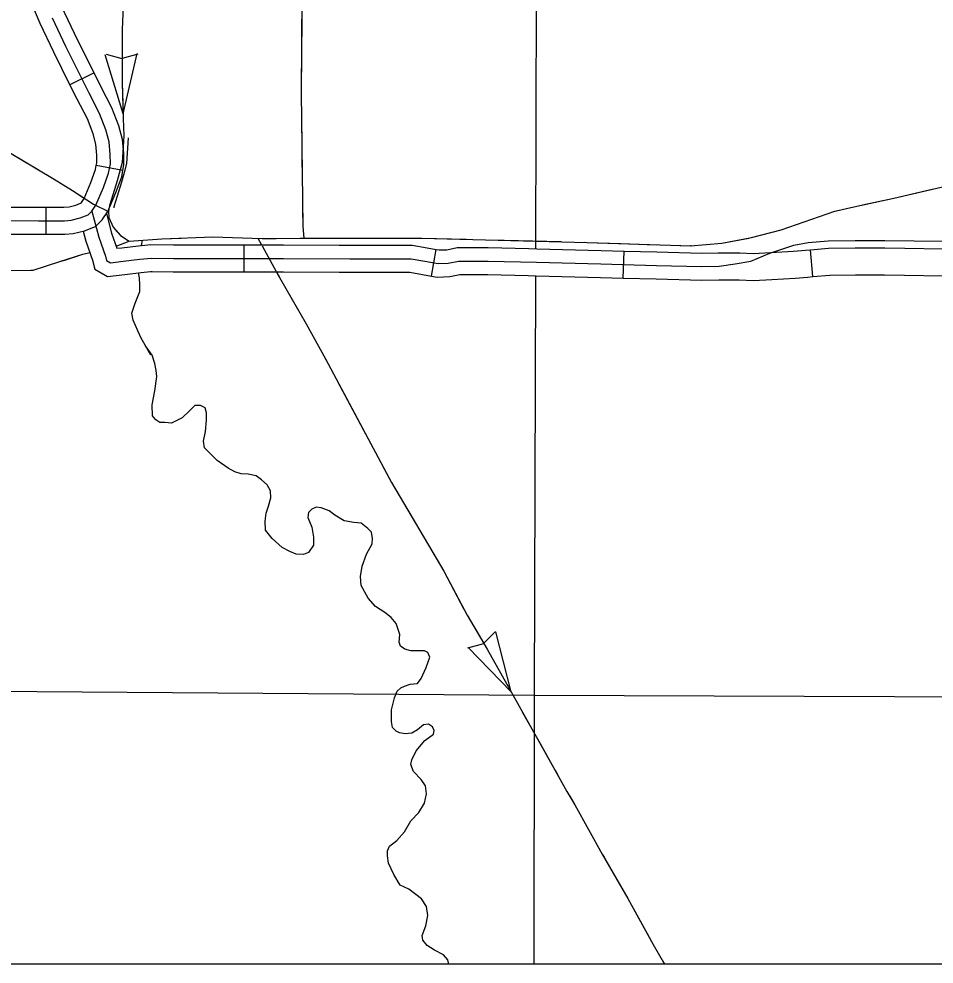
# Model space of a CAD drawing. Extents: x 813775 to 1157140, y 1757555 to 1979907.
# Drawn here: x 1000900 to 1011071, y 1798155 to 1808662 of the extents above; entities that cross this region are included whole.
import ezdxf

# ---------------------------------------------------------------- set-up
doc = ezdxf.new("R2010")
doc.units = 0
for name, color, linetype in [('Level 31', 7, 'Continuous'), ('Level 32', 7, 'Continuous'), ('Level 35', 7, 'Continuous'), ('Level 43', 7, 'Continuous'), ('Level 45', 7, 'Continuous'), ('Level 5', 7, 'Continuous'), ('R_Draft', 7, 'Continuous')]:
    doc.layers.add(name, color=color, linetype=linetype)

msp = doc.modelspace()

# ---------------------------------------------------------------- linework, layer by layer
at = {"layer": 'Level 31'}
msp.add_lwpolyline([(1000744, 1806421), (1001116, 1806419), (1001405, 1806419), (1001481, 1806424), (1001581, 1806450), (1001668, 1806484), (1001710, 1806526), (1001756, 1806593), (1001838, 1806787), (1001897, 1806948), (1001916, 1807052), (1001914, 1807156), (1001901, 1807296), (1001866, 1807428), (1001797, 1807611), (1001680, 1807837), (1001421, 1808357), (1001271, 1808671)], dxfattribs=at)
at = {"layer": 'Level 32'}
for p, q in [((1001735, 1808063), (1001466, 1807929)), ((1002055, 1806978), (1001760, 1807033)), ((1001203, 1806269), (1001203, 1806569))]:
    msp.add_line(p, q, dxfattribs=at)
for points in [[(1001466, 1807929), (1001286, 1808291), (1001134, 1808610), (1001033, 1808857), (1001020, 1808929)], [(1001735, 1808063), (1001556, 1808423), (1001408, 1808732), (1001322, 1808942), (1001314, 1808984)], [(1002055, 1806978), (1002067, 1807040), (1002064, 1807165), (1002049, 1807322), (1002009, 1807474), (1001934, 1807673), (1001813, 1807905), (1001735, 1808063)], [(1001760, 1807033), (1001766, 1807064), (1001764, 1807148), (1001753, 1807269), (1001723, 1807383), (1001660, 1807550), (1001546, 1807769), (1001466, 1807929)], [(1001203, 1806569), (1001400, 1806569), (1001457, 1806572), (1001534, 1806592), (1001584, 1806613), (1001594, 1806622), (1001623, 1806665), (1001699, 1806842), (1001752, 1806987), (1001760, 1807033)], [(1001203, 1806269), (1001409, 1806269), (1001504, 1806275), (1001628, 1806307), (1001751, 1806356), (1001826, 1806429), (1001888, 1806521), (1001978, 1806732), (1002042, 1806908), (1002055, 1806978)], [(1000150, 1806580), (1000288, 1806578), (1000746, 1806571), (1001116, 1806569), (1001203, 1806569)], [(1000145, 1806280), (1000284, 1806278), (1000743, 1806271), (1001115, 1806269), (1001203, 1806269)]]:
    msp.add_lwpolyline(points, dxfattribs=at)
at = {"layer": 'Level 35'}
for points in [[(1002263, 1806144), (1002273, 1806201)], [(1002364, 1804923), (1002258, 1805112), (1002220, 1805193), (1002171, 1805313), (1002155, 1805392), (1002190, 1805503), (1002242, 1805631), (1002242, 1805705), (1002239, 1805784), (1002227, 1805838)], [(1003640, 1802977), (1003638, 1803080), (1003649, 1803167), (1003673, 1803246), (1003701, 1803338), (1003695, 1803415), (1003660, 1803483), (1003597, 1803537), (1003535, 1803583), (1003448, 1803602), (1003369, 1803605), (1003301, 1803627), (1003225, 1803668), (1003103, 1803755), (1003046, 1803809), (1002964, 1803893), (1002950, 1803967), (1002972, 1804074), (1002983, 1804202), (1002983, 1804284), (1002969, 1804338), (1002918, 1804365), (1002853, 1804365), (1002790, 1804303), (1002714, 1804229), (1002594, 1804169), (1002521, 1804175), (1002467, 1804175), (1002420, 1804205), (1002385, 1804248), (1002380, 1804371), (1002410, 1804526), (1002431, 1804686), (1002426, 1804754), (1002412, 1804830), (1002382, 1804923), (1002306, 1805029)], [(1004968, 1802063), (1004863, 1802131), (1004781, 1802224), (1004705, 1802362), (1004697, 1802463), (1004713, 1802580), (1004762, 1802711), (1004825, 1802828), (1004828, 1802885), (1004817, 1802955), (1004776, 1802999), (1004703, 1803056), (1004621, 1803064), (1004515, 1803083), (1004409, 1803146), (1004347, 1803195), (1004257, 1803227), (1004202, 1803233), (1004156, 1803214), (1004118, 1803176), (1004110, 1803121), (1004154, 1803013), (1004175, 1802901), (1004173, 1802811), (1004118, 1802732), (1004064, 1802708), (1003982, 1802711), (1003909, 1802741), (1003825, 1802787), (1003713, 1802885), (1003640, 1802977)], [(1005411, 1800639), (1005506, 1800711), (1005515, 1800752), (1005496, 1800792), (1005452, 1800822), (1005398, 1800814), (1005330, 1800760), (1005265, 1800722), (1005194, 1800713), (1005129, 1800724), (1005091, 1800746), (1005050, 1800784), (1005039, 1800852), (1005039, 1800980), (1005074, 1801116), (1005104, 1801189), (1005145, 1801225), (1005186, 1801244), (1005248, 1801266), (1005330, 1801274), (1005371, 1801328), (1005425, 1801451), (1005466, 1801568), (1005444, 1801617), (1005409, 1801638), (1005335, 1801636), (1005256, 1801638), (1005188, 1801655), (1005140, 1801690), (1005126, 1801734), (1005134, 1801818), (1005093, 1801940), (1005036, 1802008), (1004968, 1802063)], [(1005232, 1798988), (1005137, 1799032), (1005066, 1799151), (1005009, 1799276), (1004996, 1799358), (1004996, 1799415), (1005017, 1799467), (1005099, 1799527), (1005186, 1799627), (1005254, 1799747), (1005343, 1799839), (1005406, 1799943), (1005430, 1800046), (1005419, 1800136), (1005371, 1800207), (1005286, 1800296), (1005254, 1800373), (1005265, 1800427), (1005314, 1800525), (1005411, 1800639)], [(1005676, 1798155), (1005667, 1798204), (1005618, 1798256), (1005520, 1798310), (1005436, 1798362), (1005390, 1798422), (1005381, 1798471), (1005422, 1798582), (1005444, 1798694), (1005428, 1798794), (1005373, 1798879), (1005232, 1798988)]]:
    msp.add_lwpolyline(points, dxfattribs=at)
at = {"layer": 'Level 43'}
for p, q in [((1002058, 1807607), (1001857, 1808263)), ((1001868, 1808270), (1002044, 1808223)), ((1002223, 1808270), (1002047, 1808223)), ((1002058, 1807607), (1002212, 1808276)), ((1006196, 1801851), (1006068, 1801721)), ((1006369, 1801183), (1006201, 1801849)), ((1005890, 1801670), (1006066, 1801720)), ((1006369, 1801183), (1005891, 1801676))]:
    msp.add_line(p, q, dxfattribs=at)
for points in [[(1004054, 1810934), (1004053, 1810035), (1004038, 1807840), (1004054, 1806354), (1004067, 1806224)], [(1004043, 1808662), (1004038, 1807870)], [(1002046, 1808399), (1002046, 1807952), (1002058, 1807607)], [(1004040, 1807606), (1004049, 1806814)], [(1000445, 1807387), (1000518, 1807341), (1001125, 1806980)], [(1002114, 1807340), (1002095, 1807056), (1002064, 1806939)], [(1002064, 1806939), (1002039, 1806849), (1001990, 1806690), (1001956, 1806575), (1001954, 1806561)], [(1001351, 1806844), (1001495, 1806755), (1001625, 1806670)], [(1010276, 1806594), (1010624, 1806669), (1011049, 1806769)], [(1001710, 1806526), (1001787, 1806235), (1001861, 1806026), (1001874, 1805978), (1001917, 1805952), (1002060, 1805970), (1002243, 1805991), (1002373, 1806004), (1002617, 1806000), (1003042, 1806000), (1003842, 1806000), (1004576, 1805996), (1005019, 1805996), (1005258, 1805996), (1005411, 1805970), (1005558, 1805944), (1005671, 1805948), (1005784, 1805970), (1006114, 1805970), (1006653, 1805957), (1007368, 1805939), (1007985, 1805922), (1008490, 1805909), (1008681, 1805913), (1008859, 1805939), (1009033, 1805970), (1009246, 1806057), (1009511, 1806148), (1009671, 1806178), (1009893, 1806196), (1010193, 1806200), (1010523, 1806200), (1011175, 1806191)], [(1004051, 1806550), (1004054, 1806354), (1004067, 1806224)], [(1009266, 1806291), (1009373, 1806319), (1009966, 1806526), (1010018, 1806538)], [(1001965, 1806326), (1002028, 1806254), (1002126, 1806191), (1002488, 1806217), (1002704, 1806226)], [(1001981, 1806135), (1002126, 1806191)], [(1001981, 1806135), (1002126, 1806191)], [(1002968, 1806237), (1003055, 1806240), (1003604, 1806223), (1003760, 1806223)], [(1003556, 1806225), (1003597, 1806150)], [(1004024, 1806224), (1004067, 1806224), (1004067, 1806224), (1004816, 1806225)], [(1005080, 1806225), (1005377, 1806226), (1005377, 1806226), (1005871, 1806213)], [(1006135, 1806206), (1006927, 1806186)], [(1007191, 1806179), (1007215, 1806178), (1007216, 1806178), (1007587, 1806165)], [(1007587, 1806165), (1007982, 1806152)], [(1008246, 1806143), (1008372, 1806138), (1008362, 1806138), (1008713, 1806170), (1009011, 1806226)], [(1001410, 1805982), (1001609, 1806046), (1001687, 1806067)], [(1003603, 1806139), (1003781, 1805815), (1004091, 1805271), (1004306, 1804882), (1005040, 1803510), (1005621, 1802524), (1005881, 1802033)], [(1001032, 1805870), (1001057, 1805871), (1001353, 1805964), (1001410, 1805982)], [(1003761, 1805850), (1003794, 1805792)], [(1003925, 1805563), (1004091, 1805271), (1004306, 1804882), (1004311, 1804872)], [(1004436, 1804639), (1004810, 1803940)], [(1004934, 1803708), (1005040, 1803510), (1005328, 1803021)], [(1005462, 1802793), (1005621, 1802524), (1005845, 1802101)], [(1005881, 1802033), (1006104, 1801657), (1006356, 1801206), (1006860, 1800308)], [(1005977, 1801872), (1006104, 1801657), (1006356, 1801206), (1006369, 1801183)], [(1006498, 1800953), (1006692, 1800608)], [(1006692, 1800608), (1006860, 1800308), (1006886, 1800263)], [(1006860, 1800308), (1006990, 1800075), (1007077, 1799924)], [(1007016, 1800033), (1007077, 1799924), (1007382, 1799378), (1007403, 1799342)], [(1007077, 1799924), (1007382, 1799378), (1007667, 1798883), (1007950, 1798372), (1008073, 1798155)], [(1007534, 1799113), (1007667, 1798883), (1007922, 1798422)], [(1008052, 1798192), (1008073, 1798155)]]:
    msp.add_lwpolyline(points, dxfattribs=at)
at = {"layer": 'Level 45'}
for p, q in [((1003404, 1805850), (1003404, 1806150)), ((1005486, 1805804), (1005538, 1806099)), ((1007616, 1805782), (1007625, 1806082)), ((1009722, 1805797), (1009699, 1806096))]:
    msp.add_line(p, q, dxfattribs=at)
for points in [[(1001952, 1809694), (1002003, 1809465), (1002048, 1809138), (1002063, 1808906), (1002046, 1808541), (1002046, 1807952), (1002060, 1807556), (1002066, 1807363), (1002046, 1807065), (1001991, 1806863), (1001942, 1806705), (1001908, 1806587), (1001894, 1806521), (1001899, 1806455), (1001948, 1806346), (1002028, 1806254), (1002126, 1806191)], [(1000183, 1807551), (1000518, 1807341), (1001292, 1806880)], [(1001292, 1806880), (1001495, 1806755), (1001730, 1806603), (1001894, 1806521)], [(1010179, 1806573), (1010624, 1806669), (1011148, 1806792), (1011524, 1806805), (1012149, 1806800), (1012608, 1806792), (1012860, 1806757)], [(1001872, 1806498), (1001930, 1806279), (1001989, 1806112), (1002043, 1806119), (1002227, 1806141), (1002333, 1806151)], [(1008362, 1806138), (1008713, 1806170), (1009042, 1806232), (1009373, 1806319), (1009966, 1806526), (1010179, 1806573)], [(1001614, 1806301), (1001643, 1806191), (1001717, 1805981), (1001745, 1805881), (1001884, 1805797), (1002078, 1805821), (1002259, 1805842), (1002363, 1805853)], [(1002126, 1806191), (1002488, 1806217), (1003055, 1806240), (1003604, 1806223), (1004067, 1806224)], [(1002333, 1806151), (1002367, 1806155), (1002618, 1806150), (1003042, 1806150), (1003404, 1806150)], [(1004067, 1806224), (1005377, 1806226)], [(1005377, 1806226), (1007215, 1806178)], [(1007216, 1806178), (1008372, 1806138)], [(995092, 1805934), (995918, 1805920), (997028, 1805911), (997998, 1805900), (999352, 1805882), (1000344, 1805862), (1000463, 1805862), (1000782, 1805865), (1001057, 1805871), (1001353, 1805964), (1001609, 1806046), (1001687, 1806067)], [(1003404, 1806150), (1003842, 1806150), (1004460, 1806146)], [(1004460, 1806146), (1004577, 1806146), (1005019, 1806146), (1005271, 1806146), (1005436, 1806117), (1005538, 1806099)], [(1005538, 1806099), (1005569, 1806094), (1005654, 1806097), (1005770, 1806120), (1006116, 1806120), (1006568, 1806109)], [(1006568, 1806109), (1006657, 1806107), (1007372, 1806089), (1007625, 1806082)], [(1007625, 1806082), (1007990, 1806072), (1008490, 1806059), (1008673, 1806063)], [(1008671, 1806063), (1008911, 1806060), (1009062, 1806056), (1009253, 1806064), (1009507, 1806080), (1009642, 1806090), (1009699, 1806096)], [(1009699, 1806096), (1009897, 1806112), (1010193, 1806116), (1010522, 1806116), (1010746, 1806113)], [(1010746, 1806113), (1011173, 1806107), (1011639, 1806099), (1011803, 1806099)], [(1002363, 1805853), (1002379, 1805854), (1002615, 1805850), (1003042, 1805850), (1003404, 1805850)], [(1003404, 1805850), (1003841, 1805850), (1004459, 1805846)], [(1004459, 1805846), (1004576, 1805846), (1005019, 1805846), (1005246, 1805846), (1005385, 1805822), (1005486, 1805804)], [(1005486, 1805804), (1005548, 1805793), (1005688, 1805798), (1005799, 1805820), (1006113, 1805820), (1006561, 1805809)], [(1006561, 1805809), (1006650, 1805807), (1007365, 1805789), (1007616, 1805782)], [(1007616, 1805782), (1007981, 1805772), (1008489, 1805759), (1008679, 1805763)], [(1008682, 1805763), (1008904, 1805760), (1009065, 1805756), (1009268, 1805765), (1009528, 1805781), (1009669, 1805791), (1009722, 1805797)], [(1009722, 1805797), (1009911, 1805812), (1010196, 1805816), (1010520, 1805816), (1010742, 1805813)], [(1010742, 1805813), (1011169, 1805808), (1011636, 1805799), (1011803, 1805799)]]:
    msp.add_lwpolyline(points, dxfattribs=at)
at = {"layer": 'Level 5'}
for points in [[(1006656, 1811771), (1006641, 1806107)], [(1006640, 1805807), (1006627, 1801144)], [(996073, 1801221), (1006627, 1801144)], [(1006627, 1801144), (1006621, 1798155)], [(1006627, 1801144), (1013630, 1801118)]]:
    msp.add_lwpolyline(points, dxfattribs=at)
at = {"layer": 'R_Draft'}
msp.add_lwpolyline([(912532, 1880709), (1062535, 1880709), (1062535, 1798155), (912532, 1798155)], close=True, dxfattribs=at)

doc.saveas('drawing.dxf')
